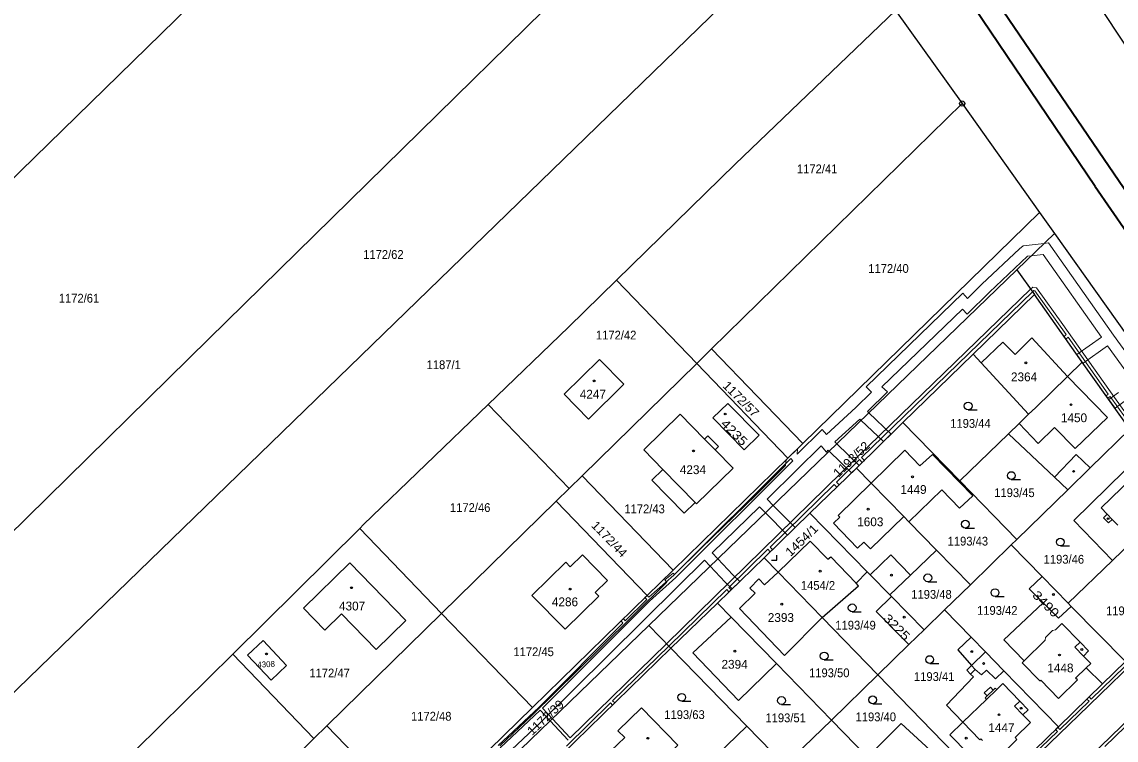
# Model space of a CAD drawing. Extents: x -679733 to -673243, y -1075091 to -1066557.
# Drawn here: x -676980.4 to -676769.1, y -1070187.9 to -1070049.2 of the extents above; entities that cross this region are included whole.
import ezdxf
from ezdxf.enums import TextEntityAlignment as Align

# ---------------------------------------------------------------- set-up
doc = ezdxf.new("R2010")
doc.units = 0
doc.header["$LTSCALE"] = 0.68
for name, color, linetype, lineweight in [('1', 7, 'Continuous', 25), ('13', 7, 'Continuous', 13), ('3', 7, 'Continuous', 25), ('4', 7, 'Continuous', 13), ('5', 7, 'Continuous', 25), ('6', 7, 'Continuous', 35), ('8', 7, 'Continuous', 25)]:
    doc.layers.add(name, color=color, linetype=linetype, lineweight=lineweight)
doc.layers.add('2', color=7, linetype='Continuous')

msp = doc.modelspace()

# ---------------------------------------------------------------- linework, layer by layer
at = {"layer": '1'}
for p, q in [((-676783.95, -1070086), (-676829.64, -1070130.63)), ((-676788.32, -1070097.07), (-676859.37, -1070165.79)), ((-676865.61, -1070099.08), (-676850.11, -1070115.17)), ((-676850.11, -1070115.17), (-676847.25, -1070112.37)), ((-676872.25, -1070136.87), (-676850.11, -1070115.17)), ((-676832.51, -1070133.43), (-676850.11, -1070115.17)), ((-676810.31, -1070126.55), (-676819.29, -1070135.39)), ((-676829.64, -1070130.63), (-676832.51, -1070133.43)), ((-676788.34, -1070149.18), (-676778.46, -1070139.56)), ((-676915.21, -1070147.05), (-676899.4, -1070163.46)), ((-676803.81, -1070151.22), (-676797.28, -1070157.9)), ((-676834.41, -1070155.46), (-676825.9, -1070164.25)), ((-676812.83, -1070159.88), (-676812.52, -1070160.19)), ((-676846.12, -1070161.45), (-676843.51, -1070164.16)), ((-676806.24, -1070166.63), (-676812.52, -1070160.19)), ((-676778.39, -1070161.49), (-676777.82, -1070162.08)), ((-676767.36, -1070172.74), (-676777.82, -1070162.08)), ((-676834.74, -1070173.14), (-676843.51, -1070164.16)), ((-676825.9, -1070164.25), (-676815.16, -1070175.32)), ((-676834.74, -1070173.14), (-676824.13, -1070184.04)), ((-676815.16, -1070175.32), (-676824.13, -1070184.04)), ((-676815.16, -1070175.32), (-676793.19, -1070197.93)), ((-676921.54, -1070185.16), (-676904.05, -1070203.3)), ((-676840.48, -1070185.2), (-676861.71, -1070205.81))]:
    msp.add_line(p, q, dxfattribs=at)
for points in [[(-676995.63, -1069785.96), (-676988.53, -1069778.91), (-676956.77, -1069828.77), (-676952.11, -1069835.92), (-676940.13, -1069854.31), (-676909.71, -1069901.01), (-676900.78, -1069914.71), (-676893.6, -1069925.74), (-676866.34, -1069966.23), (-676838.95, -1070006.92), (-676825.88, -1070027.14), (-676811.73, -1070047.01), (-676798.87, -1070064.97)], [(-676762.95, -1070060.3), (-676787.75, -1070022.76), (-676799.86, -1070004.4), (-676814.21, -1069982.79), (-676841.01, -1069942.42)], [(-677084.06, -1070178.91), (-676975.32, -1070072.74), (-676866.34, -1069966.23)], [(-677049.64, -1070213.96), (-676944.37, -1070110.41), (-676838.95, -1070006.92)], [(-677034.52, -1070229.61), (-676930.19, -1070128.45), (-676825.88, -1070027.14)], [(-676865.61, -1070099.08), (-676842.71, -1070076.7), (-676811.73, -1070047.01)], [(-676798.87, -1070064.97), (-676847.25, -1070112.37), (-676829.64, -1070130.63)], [(-676798.87, -1070064.97), (-676783.95, -1070086), (-676781.06, -1070090.05)], [(-676781.06, -1070090.05), (-676788.32, -1070097.07), (-676784.92, -1070101.88)], [(-676781.06, -1070090.05), (-676754.88, -1070126.8), (-676719.24, -1070177.5), (-676699.45, -1070206.07)], [(-676890.39, -1070123.09), (-676874.88, -1070108.14), (-676865.61, -1070099.08)], [(-676786.07, -1070124.99), (-676784.74, -1070123.76), (-676778.56, -1070117.7), (-676775.69, -1070114.92), (-676784.92, -1070101.88), (-676796.76, -1070113.38)], [(-676796.76, -1070113.38), (-676810.31, -1070126.55), (-676799.33, -1070137.87), (-676789.92, -1070128.73)], [(-676796.76, -1070113.38), (-676795.2, -1070115.07), (-676786.07, -1070124.99)], [(-676778.46, -1070139.56), (-676774.13, -1070135.34), (-676766.47, -1070127.87), (-676775.69, -1070114.92)], [(-676915.21, -1070147.05), (-676914.45, -1070146.29), (-676890.39, -1070123.09)], [(-676890.39, -1070123.09), (-676874.75, -1070139.32), (-676872.25, -1070136.87), (-676854.69, -1070155.09)], [(-676789.92, -1070128.73), (-676787.87, -1070126.74), (-676786.5, -1070125.42), (-676786.07, -1070124.99)], [(-676789.92, -1070128.73), (-676781.04, -1070137.12), (-676778.46, -1070139.56)], [(-676809.18, -1070145.73), (-676802.78, -1070139.56), (-676799.37, -1070143.09), (-676796.84, -1070140.71), (-676804.61, -1070132.73), (-676807.04, -1070134.92), (-676809.97, -1070131.93), (-676816.43, -1070138.31)], [(-676832.51, -1070133.43), (-676854.69, -1070155.09), (-676859.7, -1070159.98), (-676881.87, -1070181.64), (-676904.05, -1070203.3), (-676909.06, -1070208.19), (-676931.24, -1070229.85)], [(-676816.43, -1070138.31), (-676819.29, -1070135.39), (-676828.28, -1070144.06)], [(-676759.98, -1070143.71), (-676766.14, -1070137.34), (-676767.53, -1070135.9), (-676777.3, -1070145.51), (-676769.84, -1070153.23)], [(-676816.43, -1070138.31), (-676810.17, -1070144.72), (-676809.18, -1070145.73)], [(-676789.41, -1070150.23), (-676788.34, -1070149.18), (-676799.33, -1070137.87)], [(-676874.75, -1070139.32), (-676877.25, -1070141.77), (-676859.7, -1070159.98)], [(-676877.25, -1070141.77), (-676899.4, -1070163.46), (-676881.87, -1070181.64)], [(-676819.36, -1070157.62), (-676817.19, -1070155.42), (-676828.28, -1070144.06), (-676837.12, -1070152.7), (-676834.41, -1070155.46)], [(-676769.84, -1070153.23), (-676765.9, -1070149.46), (-676764.42, -1070148.02), (-676759.98, -1070143.71)], [(-676964.36, -1070195.48), (-676958.5, -1070189.87), (-676939.74, -1070171.31), (-676915.21, -1070147.05)], [(-676812.83, -1070159.88), (-676808.84, -1070156.05), (-676803.81, -1070151.22), (-676809.18, -1070145.73)], [(-676834.41, -1070155.46), (-676828.21, -1070149.48), (-676824.82, -1070153), (-676824.23, -1070152.51), (-676819.36, -1070157.62)], [(-676783.43, -1070156.34), (-676789.41, -1070150.23), (-676797.28, -1070157.9), (-676802.29, -1070162.77)], [(-676837.12, -1070152.7), (-676846.12, -1070161.45), (-676855.15, -1070170.13), (-676840.48, -1070185.2), (-676833.14, -1070192.74)], [(-676783.43, -1070156.34), (-676778.39, -1070161.49), (-676769.84, -1070153.23)], [(-676834.41, -1070155.46), (-676837.05, -1070157.9), (-676838.12, -1070156.8), (-676839.89, -1070158.54), (-676838.85, -1070159.56), (-676841.87, -1070162.49), (-676833.16, -1070171.56), (-676825.9, -1070164.25)], [(-676817.19, -1070155.42), (-676816.64, -1070155.98), (-676812.83, -1070159.88)], [(-676747.87, -1070153.86), (-676767.36, -1070172.74), (-676771.77, -1070177.03), (-676780.3, -1070185.34)], [(-676825.9, -1070164.25), (-676818.91, -1070158.09), (-676819.36, -1070157.62)], [(-676783.24, -1070161.39), (-676785.91, -1070158.7), (-676783.43, -1070156.34)], [(-676812.52, -1070160.19), (-676815.47, -1070163.09), (-676809.19, -1070169.48)], [(-676783.24, -1070161.39), (-676790.86, -1070168.57), (-676786.89, -1070172.59), (-676787.32, -1070173.01), (-676783.88, -1070176.5), (-676783.7, -1070176.32), (-676780.25, -1070179.88), (-676776.62, -1070176.3), (-676776.98, -1070175.98), (-676774.93, -1070173.98), (-676771.77, -1070177.03)], [(-676777.82, -1070162.08), (-676780.29, -1070164.36), (-676783.24, -1070161.39)], [(-676939.74, -1070171.31), (-676924.04, -1070187.61), (-676921.54, -1070185.16), (-676899.4, -1070163.46)], [(-676797.16, -1070168.04), (-676802.29, -1070162.77), (-676806.24, -1070166.63), (-676809.19, -1070169.48), (-676815.16, -1070175.32)], [(-676861.71, -1070205.81), (-676876.23, -1070190.79), (-676855.15, -1070170.13), (-676859.37, -1070165.79), (-676887.94, -1070193.42), (-676883.55, -1070197.81)], [(-676843.51, -1070164.16), (-676850.86, -1070171.09), (-676842.06, -1070180.26), (-676834.74, -1070173.14)], [(-676797.16, -1070168.04), (-676799.69, -1070170.5), (-676797.07, -1070173.52), (-676797.97, -1070174.39), (-676797.24, -1070175.15), (-676796.71, -1070175.69), (-676801.89, -1070181.17), (-676798.72, -1070184.43), (-676801.25, -1070186.87), (-676797.66, -1070190.58), (-676791.81, -1070196.58), (-676780.3, -1070185.34)], [(-676780.3, -1070185.34), (-676790.84, -1070174.53), (-676794.38, -1070170.89), (-676797.16, -1070168.04)], [(-676817.13, -1070191.19), (-676824.13, -1070184.04), (-676833.14, -1070192.74), (-676825.8, -1070200.28), (-676811.13, -1070215.35)], [(-676794.67, -1070199.36), (-676810.67, -1070184.74), (-676817.13, -1070191.19)], [(-676924.04, -1070187.61), (-676926.54, -1070190.06), (-676909.06, -1070208.19)]]:
    msp.add_lwpolyline(points, dxfattribs=at)
for points in [[(-676875.72, -1070121.13), (-676868.89, -1070114.41), (-676864.21, -1070119.18), (-676871.04, -1070125.9)], [(-676847.03, -1070125.69), (-676844.15, -1070122.9), (-676838.09, -1070129.05), (-676840.95, -1070131.84)], [(-676850.16, -1070142.27), (-676850.41, -1070142.02), (-676852.55, -1070144.08), (-676858.77, -1070137.69), (-676856.66, -1070135.62), (-676860.37, -1070131.83), (-676853.34, -1070124.95), (-676848.61, -1070129.77), (-676847.98, -1070129.15), (-676845.95, -1070131.23), (-676846.57, -1070131.84), (-676843.08, -1070135.39)], [(-676872.2, -1070152.12), (-676867.39, -1070157.1), (-676869.75, -1070159.38), (-676869.06, -1070160.1), (-676875.54, -1070166.5), (-676881.94, -1070159.97), (-676875.43, -1070153.57), (-676874.56, -1070154.45)], [(-676917.13, -1070153.7), (-676906.3, -1070164.79), (-676912.05, -1070170.41), (-676918.74, -1070163.56), (-676921.95, -1070166.69), (-676926.09, -1070162.41)], [(-676936.88, -1070171.5), (-676933.88, -1070168.7), (-676929.36, -1070173.5), (-676932.32, -1070176.33)], [(-676860.95, -1070195.93), (-676853.77, -1070188.88), (-676860.81, -1070181.67), (-676865.34, -1070186.12), (-676864.03, -1070187.41), (-676866.71, -1070189.98)]]:
    msp.add_lwpolyline(points, close=True, dxfattribs=at)
at = {"layer": '13'}
for points in [[(-676762.92, -1070119.06), (-676769.68, -1070109.69), (-676782.21, -1070091.89), (-676783.06, -1070091.98), (-676787.08, -1070092.43), (-676787.82, -1070093.02), (-676795.06, -1070099.86), (-676797.85, -1070102.61), (-676798.76, -1070101.62), (-676817.42, -1070119.67), (-676816.36, -1070120.69), (-676819.4, -1070123.69), (-676825.08, -1070128.91), (-676825.92, -1070127.92), (-676830.74, -1070132.69), (-676830.67, -1070131.64), (-676832.51, -1070133.43), (-676832.86, -1070133.78), (-676832.96, -1070134.89)], [(-676814.08, -1070130.26), (-676812.61, -1070128.81), (-676816.91, -1070124.72), (-676817.17, -1070124.48), (-676813.32, -1070120.67), (-676814.36, -1070119.67), (-676798.84, -1070104.66), (-676797.93, -1070105.65), (-676793.58, -1070101.38), (-676786.24, -1070094.47), (-676785.55, -1070094.39), (-676783.23, -1070094.13), (-676771.99, -1070110.09), (-676776.73, -1070113.45), (-676775.69, -1070114.92), (-676775.54, -1070115.13), (-676770.81, -1070111.76), (-676765.92, -1070118.52)], [(-676759.54, -1070135.52), (-676769.43, -1070121.76), (-676779.41, -1070107.65), (-676784.5, -1070100.55), (-676785.22, -1070100.44), (-676785.65, -1070100.85), (-676818.99, -1070133.17), (-676855.95, -1070169.31), (-676874.56, -1070187.51), (-676878, -1070183.81), (-676879.92, -1070181.74), (-676859.26, -1070161.05), (-676854.14, -1070156.51), (-676831.57, -1070133.95), (-676831.99, -1070133.53), (-676854.54, -1070156.07), (-676859.35, -1070160.32), (-676859.7, -1070159.98), (-676860.13, -1070160.4), (-676859.79, -1070160.73), (-676863.94, -1070164.87), (-676864.29, -1070164.46), (-676864.73, -1070164.89), (-676864.37, -1070165.3), (-676880.55, -1070181.54), (-676888.48, -1070188.98)], [(-676875.3, -1070189.08), (-676866.81, -1070180.74), (-676866.39, -1070181.15), (-676865.97, -1070180.73), (-676866.39, -1070180.34), (-676855.52, -1070169.75), (-676844.34, -1070158.84), (-676843.9, -1070159.29), (-676843.47, -1070158.88), (-676843.92, -1070158.43), (-676836.4, -1070151.06), (-676835.93, -1070151.53), (-676835.51, -1070151.12), (-676835.98, -1070150.65), (-676823.56, -1070138.53), (-676823.07, -1070139.04), (-676822.64, -1070138.62), (-676823.13, -1070138.1), (-676818.72, -1070133.74), (-676818.18, -1070134.29), (-676817.75, -1070133.88), (-676818.29, -1070133.33), (-676785.3, -1070101.35), (-676785.02, -1070101.08), (-676784.84, -1070101.11), (-676778.77, -1070109.59), (-676779.2, -1070109.96), (-676778.85, -1070110.45), (-676778.42, -1070110.08), (-676770.65, -1070121.07), (-676771.08, -1070121.39), (-676770.73, -1070121.89), (-676770.3, -1070121.56), (-676759.94, -1070135.98)], [(-676768.69, -1070120.79), (-676770.54, -1070122.15), (-676769.35, -1070123.83), (-676767.57, -1070122.52)], [(-676885.9, -1070189.81), (-676880.38, -1070184.57), (-676867.23, -1070171.59), (-676853.76, -1070158.24), (-676848.62, -1070153.16), (-676847.53, -1070154.33), (-676844.64, -1070157.43), (-676843.31, -1070158.72), (-676841.83, -1070157.28), (-676843.18, -1070155.99), (-676846.05, -1070152.91), (-676847.15, -1070151.72), (-676837.99, -1070142.85), (-676836.85, -1070144.01), (-676832.63, -1070148.31), (-676831.15, -1070146.87), (-676835.37, -1070142.58), (-676836.52, -1070141.41), (-676830.81, -1070135.74), (-676826.08, -1070131.06), (-676825.04, -1070132.3), (-676824.8, -1070131.93), (-676824.58, -1070132.14), (-676820.25, -1070136.32), (-676819.29, -1070135.39), (-676818.77, -1070134.88), (-676823.1, -1070130.71), (-676823.49, -1070130.33), (-676818.66, -1070125.9), (-676818.39, -1070126.16), (-676814.08, -1070130.26)], [(-676832.96, -1070134.89), (-676838.66, -1070140.53), (-676849.36, -1070150.89), (-676854.45, -1070155.94), (-676854.7, -1070155.65), (-676856.28, -1070156.97), (-676855.92, -1070157.4), (-676868.73, -1070170.09), (-676881.86, -1070183.05), (-676888.13, -1070189.01)], [(-676746.47, -1070164.29), (-676772.12, -1070189.1), (-676790.88, -1070207.45), (-676803.53, -1070219.69), (-676815.94, -1070231.87), (-676824.6, -1070240.63), (-676829.78, -1070235.06), (-676801, -1070207.19), (-676791.1, -1070197.31), (-676776.38, -1070183.19), (-676747.2, -1070154.81)], [(-676754.59, -1070161.22), (-676773.95, -1070180), (-676774.38, -1070179.57), (-676774.8, -1070179.99), (-676774.38, -1070180.41), (-676780.02, -1070185.86), (-676780.41, -1070185.45), (-676780.84, -1070185.87), (-676780.46, -1070186.28), (-676791.46, -1070196.83)], [(-676771.33, -1070189.17), (-676755.57, -1070173.89)], [(-676888.08, -1070189.42), (-676880.34, -1070182.16), (-676878.43, -1070184.22), (-676874.98, -1070187.93)]]:
    msp.add_lwpolyline(points, dxfattribs=at)
at = {"layer": '3'}
for p, q in [((-676797.723, -1070124.13), (-676795.973, -1070124.13)), ((-676789.383, -1070137.57), (-676787.633, -1070137.57)), ((-676798.263, -1070146.96), (-676796.513, -1070146.96)), ((-676779.913, -1070150.42), (-676778.163, -1070150.42)), ((-676805.503, -1070157.33), (-676803.753, -1070157.33)), ((-676792.533, -1070160.18), (-676790.783, -1070160.18)), ((-676820.113, -1070163.12), (-676818.363, -1070163.12)), ((-676825.513, -1070172.43), (-676823.763, -1070172.43)), ((-676805.143, -1070173.11), (-676803.393, -1070173.11)), ((-676853.023, -1070180.4), (-676851.273, -1070180.4)), ((-676833.763, -1070181.02), (-676832.013, -1070181.02)), ((-676816.153, -1070180.89), (-676814.403, -1070180.89))]:
    msp.add_line(p, q, dxfattribs=at)
msp.add_lwpolyline([(-676835.681, -1070153.19), (-676834.68, -1070153.19), (-676834.68, -1070152.19)], dxfattribs=at)
for centre in [(-676797.7229, -1070123.3798), (-676789.3829, -1070136.8198), (-676798.2629, -1070146.2098), (-676779.9129, -1070149.6698), (-676805.5029, -1070156.5798), (-676792.5329, -1070159.4298), (-676820.1129, -1070162.3698), (-676825.5129, -1070171.6798), (-676805.1429, -1070172.3598), (-676853.0229, -1070179.6498), (-676833.7629, -1070180.2698), (-676816.1529, -1070180.1398)]:
    msp.add_circle(centre, 0.75, dxfattribs=at)
at = {"layer": '4'}
for p, q in [((-676791.02, -1070111.06), (-676795.2, -1070115.07)), ((-676788.63, -1070113.45), (-676791.02, -1070111.06)), ((-676785.42, -1070110.23), (-676788.63, -1070113.45)), ((-676785.42, -1070110.23), (-676778.56, -1070117.7)), ((-676778.56, -1070117.7), (-676770.82, -1070125.59)), ((-676770.82, -1070125.59), (-676777.04, -1070131.61)), ((-676787.87, -1070126.74), (-676784.17, -1070130.6)), ((-676784.17, -1070130.6), (-676781.04, -1070127.54)), ((-676781.04, -1070127.54), (-676777.04, -1070131.61)), ((-676848.61, -1070129.77), (-676846.57, -1070131.84)), ((-676781.04, -1070137.12), (-676776.89, -1070132.73)), ((-676776.89, -1070132.73), (-676774.13, -1070135.34)), ((-676850.41, -1070142.02), (-676856.66, -1070135.62)), ((-676816.43, -1070138.31), (-676822.79, -1070144.53)), ((-676766.14, -1070137.34), (-676772.03, -1070143.04)), ((-676822.48, -1070144.85), (-676823.7, -1070146.03)), ((-676822.79, -1070144.53), (-676822.48, -1070144.85)), ((-676816.59, -1070150.99), (-676810.17, -1070144.72)), ((-676772.03, -1070143.04), (-676770.85, -1070144.27)), ((-676770.85, -1070144.27), (-676771.58, -1070144.97)), ((-676771.58, -1070144.97), (-676770.61, -1070145.98)), ((-676769.88, -1070145.29), (-676770.85, -1070144.27)), ((-676823.7, -1070146.03), (-676819.1, -1070150.83)), ((-676770.61, -1070145.98), (-676769.88, -1070145.29)), ((-676769.88, -1070145.29), (-676768.8, -1070146.39)), ((-676819.1, -1070150.83), (-676817.87, -1070149.66)), ((-676817.87, -1070149.66), (-676816.59, -1070150.99)), ((-676816.64, -1070155.98), (-676812.68, -1070152.11)), ((-676812.68, -1070152.11), (-676808.84, -1070156.05)), ((-676780.85, -1070166.62), (-676779.6, -1070165.39)), ((-676776.11, -1070168.99), (-676779.6, -1070165.39)), ((-676782.84, -1070168.59), (-676782.76, -1070168.09)), ((-676782.76, -1070168.09), (-676781.41, -1070166.76)), ((-676781.41, -1070166.76), (-676780.85, -1070166.62)), ((-676786.89, -1070172.59), (-676782.84, -1070168.59)), ((-676775.47, -1070171.69), (-676777.12, -1070169.98)), ((-676797.07, -1070173.52), (-676794.38, -1070170.89)), ((-676774.45, -1070170.7), (-676775.47, -1070171.69)), ((-676774.06, -1070173.14), (-676775.47, -1070171.69)), ((-676797.24, -1070175.15), (-676796.34, -1070174.27)), ((-676796.34, -1070174.27), (-676797.07, -1070173.52)), ((-676796.34, -1070174.27), (-676795.12, -1070175.33)), ((-676794.15, -1070174.38), (-676795.12, -1070175.33)), ((-676792.46, -1070176.11), (-676794.15, -1070174.38)), ((-676790.84, -1070174.53), (-676792.46, -1070176.11)), ((-676774.93, -1070173.98), (-676774.06, -1070173.14)), ((-676794.62, -1070178.81), (-676793.43, -1070177.66)), ((-676794.06, -1070179.39), (-676794.62, -1070178.81)), ((-676794.18, -1070180.05), (-676792.2, -1070178.15)), ((-676794.06, -1070179.39), (-676792.88, -1070178.24)), ((-676793.43, -1070177.66), (-676792.88, -1070178.24)), ((-676792.88, -1070178.24), (-676792.48, -1070177.86)), ((-676792.48, -1070177.86), (-676792.2, -1070178.15)), ((-676792.2, -1070178.15), (-676791.01, -1070177)), ((-676791.01, -1070177), (-676787.75, -1070180.39)), ((-676798.72, -1070184.43), (-676794.18, -1070180.05)), ((-676794.46, -1070179.77), (-676794.06, -1070179.39)), ((-676794.18, -1070180.05), (-676794.46, -1070179.77)), ((-676787.75, -1070180.39), (-676788.77, -1070181.38)), ((-676786.13, -1070182.05), (-676787.75, -1070180.39)), ((-676788.77, -1070181.38), (-676787.14, -1070183.05)), ((-676787.14, -1070183.05), (-676786.13, -1070182.05)), ((-676787.14, -1070183.05), (-676785.69, -1070184.53)), ((-676798.72, -1070184.43), (-676795.47, -1070187.85)), ((-676785.69, -1070184.53), (-676788.66, -1070187.43)), ((-676795.28, -1070187.67), (-676795.47, -1070187.85)), ((-676794.97, -1070187.99), (-676795.28, -1070187.67)), ((-676788.31, -1070187.79), (-676791.82, -1070191.22)), ((-676788.66, -1070187.43), (-676788.31, -1070187.79))]:
    msp.add_line(p, q, dxfattribs=at)
msp.add_lwpolyline([(-676777.12, -1070169.98), (-676776.11, -1070168.99), (-676774.45, -1070170.7)], dxfattribs=at)
at = {"layer": '5'}
for centre in [(-676786.5568, -1070115.0392), (-676869.9268, -1070118.5492), (-676777.8568, -1070123.1292), (-676844.6142, -1070124.9346), (-676850.7468, -1070132.0592), (-676777.3468, -1070136.0092), (-676808.4568, -1070137.0592), (-676817.0368, -1070143.3192), (-676770.6968, -1070145.1492), (-676826.2968, -1070155.2792), (-676812.5368, -1070156.0592), (-676916.8068, -1070158.4792), (-676874.5668, -1070158.7492), (-676781.2568, -1070159.7992), (-676833.7168, -1070161.6492), (-676810.0568, -1070164.1692), (-676775.7768, -1070170.4292), (-676933.1968, -1070171.2792), (-676842.7568, -1070170.7292), (-676797.0268, -1070170.8292), (-676780.0668, -1070171.4792), (-676794.7268, -1070173.1292), (-676791.7568, -1070183.0092), (-676787.4768, -1070181.7692), (-676859.5668, -1070187.5592), (-676798.0768, -1070187.5292)]:
    msp.add_circle(centre, 0.175, dxfattribs=at)
at = {"layer": '6'}
for p, q in [((-676811.39, -1070016.95), (-676769.54, -1070078.53)), ((-676773.16, -1070081), (-676814.71, -1070019.6)), ((-676769.54, -1070078.53), (-676745.1, -1070114.41)), ((-676773.16, -1070081), (-676748.63, -1070116.81))]:
    msp.add_line(p, q, dxfattribs=at)
at = {"layer": '8'}
for radius in [0.5, 0.0303]:
    msp.add_circle((-676798.87, -1070064.9699), radius, dxfattribs=at)

# ---------------------------------------------------------------- texts
at = {"layer": '2', "width": 0.95}
for s, p in [('1172/41', (-676830.78, -1070078.44)), ('1172/62', (-676914.54, -1070094.97)), ('1172/40', (-676817, -1070097.67)), ('1172/61', (-676973.32, -1070103.42)), ('1172/42', (-676869.59, -1070110.54)), ('1187/1', (-676902.29, -1070116.269)), ('1193/44', (-676801.18, -1070127.6)), ('1193/45', (-676792.68, -1070140.979)), ('1172/46', (-676897.78, -1070143.86)), ('1193/43', (-676801.68, -1070150.34)), ('1193/46', (-676783.14, -1070153.84)), ('1454/2', (-676830.02, -1070158.89)), ('1193/48', (-676808.7, -1070160.62)), ('1193/42', (-676796, -1070163.72)), ('1193/47', (-676771.09, -1070163.8)), ('1193/49', (-676823.36, -1070166.57)), ('1172/45', (-676885.53, -1070171.7)), ('1172/47', (-676924.93, -1070175.81)), ('1193/50', (-676828.44, -1070175.769)), ('1193/41', (-676808.18, -1070176.499)), ('1172/48', (-676905.3, -1070184.16)), ('1193/63', (-676856.39, -1070183.85)), ('1193/51', (-676836.86, -1070184.47)), ('1193/40', (-676819.46, -1070184.279))]:
    msp.add_text(s, height=1.7, dxfattribs=at).set_placement(p)
at = {"layer": '2'}
for s, p in [('2364', (-676789.45, -1070118.61)), ('1450', (-676779.81, -1070126.509)), ('1449', (-676810.8, -1070140.36)), ('1603', (-676819.14, -1070146.6)), ('2393', (-676836.41, -1070165.1)), ('2394', (-676845.35, -1070174.13)), ('1448', (-676782.43, -1070174.83)), ('1447', (-676793.82, -1070186.37))]:
    msp.add_text(s, height=1.7, dxfattribs=at).set_placement(p)
for s, width, p in [('1172/57', 1.05, (-676842.1895, -1070122.6615)), ('4235', 1.2, (-676843.4795, -1070129.0915))]:
    msp.add_text(s, height=1.7, rotation=315, dxfattribs=dict(at, width=width)).set_placement(p, align=Align.CENTER)
for s, p in [('4247', (-676870.19, -1070121.96)), ('4234', (-676850.87, -1070136.54)), ('4307', (-676916.68, -1070162.87)), ('4286', (-676875.57, -1070162.06))]:
    msp.add_text(s, height=1.7, dxfattribs=at).set_placement(p, align=Align.CENTER)
for s, rotation, width, p in [('1193/52', 44, 1.05, (-676822.779, -1070137.281)), ('1172/44', 314, 1.05, (-676870.601, -1070146.58)), ('1454/1', 44, 1.1, (-676832.029, -1070152.581)), ('3490', 315, 1.2, (-676785.451, -1070160.071)), ('3225', 315, 1.2, (-676814.251, -1070164.551)), ('1172/39', 43, 1.05, (-676881.91, -1070187.111))]:
    msp.add_text(s, height=1.7, rotation=rotation, dxfattribs=dict(at, width=width)).set_placement(p)
at = {"layer": '2', "width": 0.95}
msp.add_text('1172/43', height=1.7, dxfattribs=at).set_placement((-676860.2, -1070144.11), align=Align.CENTER)
at = {"layer": '2'}
msp.add_text('4308', height=1.139, rotation=3, dxfattribs=at).set_placement((-676933.2498, -1070173.8371), align=Align.CENTER)

doc.saveas('drawing.dxf')
